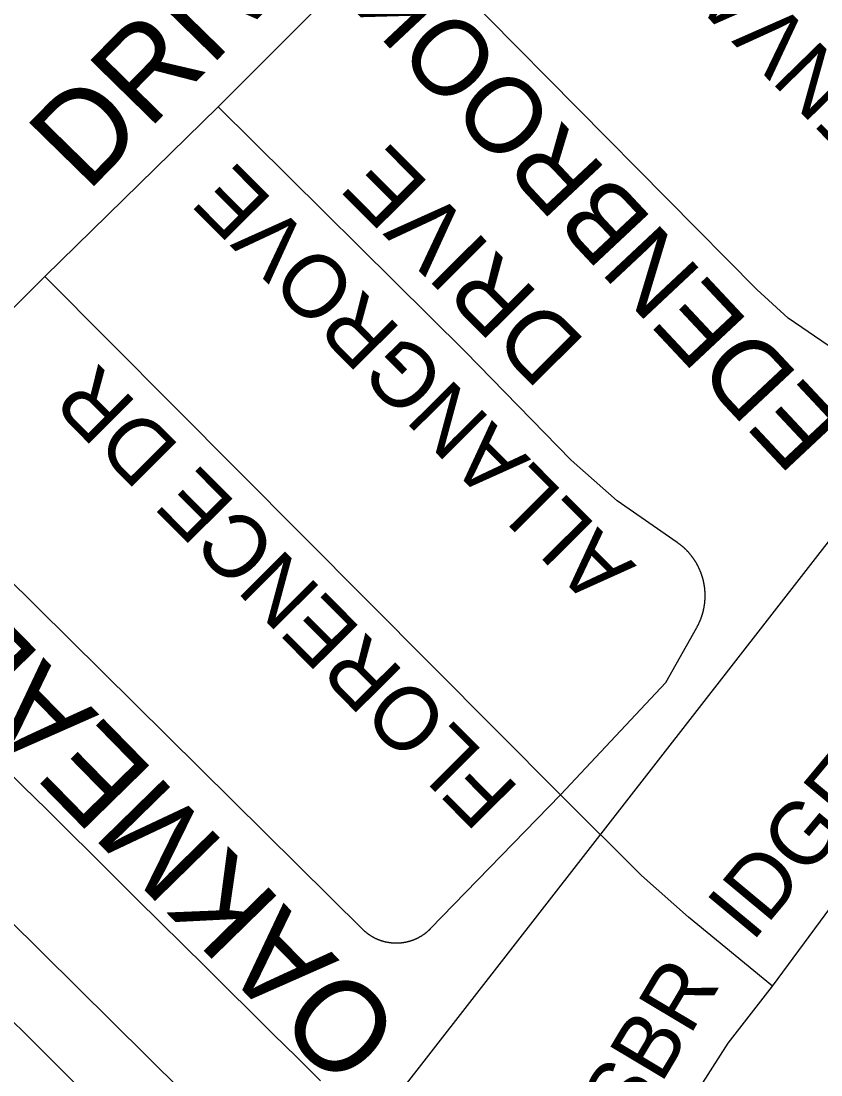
# Model space of a CAD drawing. Extents: x 586326 to 623965, y 4819854 to 4857850.
# Drawn here: x 594216.6 to 594445.3, y 4839501 to 4839802.2 of the extents above; entities that cross this region are included whole.
import ezdxf

# ---------------------------------------------------------------- set-up
doc = ezdxf.new("R2010")
doc.units = 0
for name, color, linetype in [('Lots_Concessions', 7, 'Continuous'), ('Major Rds and Hwys', 7, 'Continuous'), ('Minor Rd Lbls', 7, 'Continuous'), ('Minor Rds', 7, 'Continuous'), ('Park Outlines', 7, 'Continuous'), ('Proposed Secondary Rds', 7, 'Continuous'), ('Secondary Rds Lbls', 7, 'Continuous')]:
    doc.layers.add(name, color=color, linetype=linetype)

msp = doc.modelspace()

# ---------------------------------------------------------------- linework, layer by layer
at = {"layer": 'Lots_Concessions'}
msp.add_line((594286.07, 4839446.28), (594712.48, 4839993.52), dxfattribs=at)
at = {"layer": 'Major Rds and Hwys'}
msp.add_lwpolyline([(594337.37, 4839393.59), (594094.16, 4839635.97)], dxfattribs=at)
at = {"layer": 'Minor Rds'}
for points in [[(594273, 4839777.69), (594324.44, 4839829.3)], [(594223.44, 4839729.19), (594273, 4839777.69)], [(594370.86, 4839581.08), (594401, 4839613.22), (594409.84, 4839628.94), (594409.9, 4839629.04), (594409.96, 4839629.15), (594410.01, 4839629.25), (594410.07, 4839629.35), (594410.12, 4839629.46), (594410.18, 4839629.56), (594410.23, 4839629.67), (594410.28, 4839629.77), (594410.34, 4839629.88), (594410.39, 4839629.99), (594410.44, 4839630.09), (594410.49, 4839630.2), (594410.54, 4839630.31), (594410.59, 4839630.42), (594410.64, 4839630.52), (594410.68, 4839630.63), (594410.73, 4839630.74), (594410.78, 4839630.85), (594410.82, 4839630.96), (594410.87, 4839631.07), (594410.91, 4839631.18), (594410.95, 4839631.29), (594411, 4839631.4), (594411.04, 4839631.51), (594411.08, 4839631.62), (594411.12, 4839631.73), (594411.16, 4839631.84), (594411.2, 4839631.96), (594411.24, 4839632.07), (594411.27, 4839632.18), (594411.31, 4839632.29), (594411.35, 4839632.4), (594411.38, 4839632.52), (594411.42, 4839632.63), (594411.45, 4839632.74), (594411.48, 4839632.86), (594411.52, 4839632.97), (594411.55, 4839633.09), (594411.58, 4839633.2), (594411.61, 4839633.31), (594411.64, 4839633.43), (594411.67, 4839633.54), (594411.7, 4839633.66), (594411.72, 4839633.77), (594411.75, 4839633.89), (594411.78, 4839634), (594411.8, 4839634.12), (594411.83, 4839634.24), (594411.85, 4839634.35), (594411.87, 4839634.47), (594411.9, 4839634.58), (594411.92, 4839634.7), (594411.94, 4839634.82), (594411.96, 4839634.93), (594411.98, 4839635.05), (594412, 4839635.17), (594412.01, 4839635.28), (594412.03, 4839635.4), (594412.05, 4839635.52), (594412.06, 4839635.64), (594412.08, 4839635.75), (594412.09, 4839635.87), (594412.1, 4839635.99), (594412.12, 4839636.11), (594412.13, 4839636.22), (594412.14, 4839636.34), (594412.15, 4839636.46), (594412.16, 4839636.58), (594412.17, 4839636.69), (594412.18, 4839636.81), (594412.18, 4839636.93), (594412.19, 4839637.05), (594412.19, 4839637.17), (594412.2, 4839637.29), (594412.2, 4839637.4), (594412.21, 4839637.52), (594412.21, 4839637.64), (594412.21, 4839637.76), (594412.21, 4839637.88), (594412.21, 4839637.99), (594412.21, 4839638.11), (594412.21, 4839638.23), (594412.21, 4839638.35), (594412.21, 4839638.47), (594412.2, 4839638.59), (594412.2, 4839638.7), (594412.2, 4839638.82), (594412.19, 4839638.94), (594412.18, 4839639.06), (594412.18, 4839639.18), (594412.17, 4839639.3), (594412.16, 4839639.41), (594412.15, 4839639.53), (594412.14, 4839639.65), (594412.13, 4839639.77), (594412.12, 4839639.88), (594412.1, 4839640), (594412.09, 4839640.12), (594412.08, 4839640.24), (594412.06, 4839640.35), (594412.05, 4839640.47), (594412.03, 4839640.59), (594412.01, 4839640.71), (594412, 4839640.82), (594411.98, 4839640.94), (594411.96, 4839641.06), (594411.94, 4839641.17), (594411.92, 4839641.29), (594411.9, 4839641.41), (594411.87, 4839641.52), (594411.85, 4839641.64), (594411.83, 4839641.75), (594411.8, 4839641.87), (594411.78, 4839641.99), (594411.75, 4839642.1), (594411.73, 4839642.22), (594411.7, 4839642.33), (594411.67, 4839642.45), (594411.64, 4839642.56), (594411.61, 4839642.68), (594411.58, 4839642.79), (594411.55, 4839642.9), (594411.52, 4839643.02), (594411.49, 4839643.13), (594411.45, 4839643.25), (594411.42, 4839643.36), (594411.38, 4839643.47), (594411.35, 4839643.59), (594411.31, 4839643.7), (594411.28, 4839643.81), (594411.24, 4839643.92), (594411.2, 4839644.03), (594411.16, 4839644.15), (594411.12, 4839644.26), (594411.08, 4839644.37), (594411.04, 4839644.48), (594411, 4839644.59), (594410.96, 4839644.7), (594410.91, 4839644.81), (594410.87, 4839644.92), (594410.82, 4839645.03), (594410.78, 4839645.14), (594410.73, 4839645.25), (594410.69, 4839645.36), (594410.64, 4839645.47), (594410.59, 4839645.57), (594410.54, 4839645.68), (594410.49, 4839645.79), (594410.44, 4839645.9), (594410.39, 4839646), (594410.34, 4839646.11), (594410.29, 4839646.22), (594410.23, 4839646.32), (594410.18, 4839646.43), (594410.13, 4839646.53), (594410.07, 4839646.64), (594410.02, 4839646.74), (594409.96, 4839646.85), (594409.9, 4839646.95), (594409.84, 4839647.05), (594409.79, 4839647.16), (594409.73, 4839647.26), (594409.67, 4839647.36), (594409.61, 4839647.46), (594409.55, 4839647.56), (594409.49, 4839647.67), (594409.42, 4839647.77), (594409.36, 4839647.87), (594409.3, 4839647.97), (594409.23, 4839648.07), (594409.17, 4839648.16), (594409.1, 4839648.26), (594409.04, 4839648.36), (594408.97, 4839648.46), (594408.9, 4839648.56), (594408.84, 4839648.65), (594408.77, 4839648.75), (594408.7, 4839648.85), (594408.63, 4839648.94), (594408.56, 4839649.04), (594408.49, 4839649.13), (594408.41, 4839649.23), (594408.34, 4839649.32), (594408.27, 4839649.41), (594408.2, 4839649.51), (594408.12, 4839649.6), (594408.05, 4839649.69), (594407.97, 4839649.78), (594407.9, 4839649.87), (594407.82, 4839649.96), (594407.74, 4839650.05), (594407.67, 4839650.14), (594407.59, 4839650.23), (594407.51, 4839650.32), (594407.43, 4839650.41), (594407.35, 4839650.49), (594407.27, 4839650.58), (594407.19, 4839650.67), (594407.11, 4839650.75), (594407.03, 4839650.84), (594406.94, 4839650.92), (594406.86, 4839651.01), (594406.78, 4839651.09), (594406.69, 4839651.18), (594406.61, 4839651.26), (594406.52, 4839651.34), (594406.44, 4839651.42), (594406.35, 4839651.5), (594406.27, 4839651.58), (594406.18, 4839651.66), (594406.09, 4839651.74), (594406, 4839651.82), (594405.91, 4839651.9), (594405.82, 4839651.98), (594405.74, 4839652.06), (594405.64, 4839652.13), (594405.55, 4839652.21), (594405.46, 4839652.28), (594405.37, 4839652.36), (594405.28, 4839652.43), (594405.19, 4839652.51), (594405.09, 4839652.58), (594405, 4839652.65), (594404.91, 4839652.72), (594404.81, 4839652.79), (594404.72, 4839652.86), (594404.62, 4839652.94), (594404.53, 4839653), (594404.43, 4839653.07), (594404.33, 4839653.14), (594404.24, 4839653.21), (594387.01, 4839665.11), (594373.87, 4839676.72), (594343.59, 4839707.76), (594273, 4839777.69)], [(594183.21, 4839689), (594223.44, 4839729.19)], [(594370.86, 4839581.08), (594223.44, 4839729.19)], [(594370.86, 4839581.08), (594333.61, 4839542.76), (594333.54, 4839542.69), (594333.47, 4839542.62), (594333.39, 4839542.54), (594333.32, 4839542.47), (594333.25, 4839542.4), (594333.17, 4839542.33), (594333.1, 4839542.26), (594333.02, 4839542.19), (594332.95, 4839542.13), (594332.87, 4839542.06), (594332.8, 4839541.99), (594332.72, 4839541.93), (594332.64, 4839541.86), (594332.57, 4839541.79), (594332.49, 4839541.73), (594332.41, 4839541.67), (594332.33, 4839541.6), (594332.25, 4839541.54), (594332.17, 4839541.48), (594332.09, 4839541.41), (594332.01, 4839541.35), (594331.93, 4839541.29), (594331.84, 4839541.23), (594331.76, 4839541.17), (594331.68, 4839541.12), (594331.6, 4839541.06), (594331.51, 4839541), (594331.43, 4839540.94), (594331.34, 4839540.89), (594331.26, 4839540.83), (594331.17, 4839540.78), (594331.09, 4839540.72), (594331, 4839540.67), (594330.91, 4839540.62), (594330.83, 4839540.56), (594330.74, 4839540.51), (594330.65, 4839540.46), (594330.56, 4839540.41), (594330.48, 4839540.36), (594330.39, 4839540.31), (594330.3, 4839540.26), (594330.21, 4839540.22), (594330.12, 4839540.17), (594330.03, 4839540.12), (594329.94, 4839540.08), (594329.85, 4839540.03), (594329.75, 4839539.99), (594329.66, 4839539.94), (594329.57, 4839539.9), (594329.48, 4839539.86), (594329.39, 4839539.82), (594329.29, 4839539.78), (594329.2, 4839539.74), (594329.11, 4839539.7), (594329.01, 4839539.66), (594328.92, 4839539.62), (594328.82, 4839539.58), (594328.73, 4839539.55), (594328.63, 4839539.51), (594328.54, 4839539.47), (594328.44, 4839539.44), (594328.35, 4839539.41), (594328.25, 4839539.37), (594328.16, 4839539.34), (594328.06, 4839539.31), (594327.96, 4839539.28), (594327.87, 4839539.25), (594327.77, 4839539.22), (594327.67, 4839539.19), (594327.57, 4839539.16), (594327.48, 4839539.13), (594327.38, 4839539.11), (594327.28, 4839539.08), (594327.18, 4839539.06), (594327.08, 4839539.03), (594326.98, 4839539.01), (594326.88, 4839538.99), (594326.79, 4839538.96), (594326.69, 4839538.94), (594326.59, 4839538.92), (594326.49, 4839538.9), (594326.39, 4839538.88), (594326.29, 4839538.86), (594326.19, 4839538.85), (594326.09, 4839538.83), (594325.99, 4839538.81), (594325.89, 4839538.8), (594325.79, 4839538.78), (594325.69, 4839538.77), (594325.59, 4839538.76), (594325.49, 4839538.74), (594325.38, 4839538.73), (594325.28, 4839538.72), (594325.18, 4839538.71), (594325.08, 4839538.7), (594324.98, 4839538.69), (594324.88, 4839538.69), (594324.78, 4839538.68), (594324.68, 4839538.67), (594324.57, 4839538.67), (594324.47, 4839538.66), (594324.37, 4839538.66), (594324.27, 4839538.66), (594324.17, 4839538.65), (594324.07, 4839538.65), (594323.97, 4839538.65), (594323.86, 4839538.65), (594323.76, 4839538.65), (594323.66, 4839538.65), (594323.56, 4839538.65), (594323.46, 4839538.66), (594323.36, 4839538.66), (594323.26, 4839538.66), (594323.15, 4839538.67), (594323.05, 4839538.68), (594322.95, 4839538.68), (594322.85, 4839538.69), (594322.75, 4839538.7), (594322.65, 4839538.71), (594322.55, 4839538.72), (594322.45, 4839538.73), (594322.34, 4839538.74), (594322.24, 4839538.75), (594322.14, 4839538.76), (594322.04, 4839538.77), (594321.94, 4839538.79), (594321.84, 4839538.8), (594321.74, 4839538.82), (594321.64, 4839538.84), (594321.54, 4839538.85), (594321.44, 4839538.87), (594321.34, 4839538.89), (594321.24, 4839538.91), (594321.14, 4839538.93), (594321.04, 4839538.95), (594320.94, 4839538.97), (594320.84, 4839538.99), (594320.75, 4839539.02), (594320.65, 4839539.04), (594320.55, 4839539.07), (594320.45, 4839539.09), (594320.35, 4839539.12), (594320.25, 4839539.14), (594320.16, 4839539.17), (594320.06, 4839539.2), (594319.96, 4839539.23), (594319.86, 4839539.26), (594319.77, 4839539.29), (594319.67, 4839539.32), (594319.57, 4839539.35), (594319.48, 4839539.38), (594319.38, 4839539.42), (594319.29, 4839539.45), (594319.19, 4839539.49), (594319.1, 4839539.52), (594319, 4839539.56), (594318.91, 4839539.59), (594318.81, 4839539.63), (594318.72, 4839539.67), (594318.63, 4839539.71), (594318.53, 4839539.75), (594318.44, 4839539.79), (594318.35, 4839539.83), (594318.25, 4839539.87), (594318.16, 4839539.92), (594318.07, 4839539.96), (594317.98, 4839540), (594317.89, 4839540.05), (594317.8, 4839540.09), (594317.7, 4839540.14), (594317.61, 4839540.18), (594317.52, 4839540.23), (594317.44, 4839540.28), (594317.35, 4839540.33), (594317.26, 4839540.38), (594317.17, 4839540.43), (594317.08, 4839540.48), (594316.99, 4839540.53), (594316.91, 4839540.58), (594316.82, 4839540.63), (594316.73, 4839540.69), (594316.65, 4839540.74), (594316.56, 4839540.8), (594316.48, 4839540.85), (594316.39, 4839540.91), (594316.31, 4839540.96), (594316.22, 4839541.02), (594316.14, 4839541.08), (594316.06, 4839541.14), (594315.97, 4839541.19), (594315.89, 4839541.25), (594315.81, 4839541.31), (594315.73, 4839541.37), (594315.65, 4839541.44), (594315.57, 4839541.5), (594315.49, 4839541.56), (594315.41, 4839541.62), (594315.33, 4839541.69), (594315.25, 4839541.75), (594315.17, 4839541.82), (594315.09, 4839541.88), (594315.02, 4839541.95), (594314.94, 4839542.01), (594314.86, 4839542.08), (594314.79, 4839542.15), (594314.71, 4839542.22), (594314.64, 4839542.29), (594314.56, 4839542.36), (594314.49, 4839542.43), (594314.42, 4839542.5), (594314.35, 4839542.57), (594183.83, 4839671.61)], [(594431.49, 4839526.39), (594407.5, 4839546.08), (594394, 4839558), (594370.86, 4839581.08)]]:
    msp.add_lwpolyline(points, dxfattribs=at)
at = {"layer": 'Park Outlines'}
for points in [[(593872.13, 4839883.02), (594292.75, 4839466.57)], [(594302.24, 4839499.28), (594295.32, 4839506.14), (594288.82, 4839512.57), (594282.32, 4839519.01), (594275.82, 4839525.45), (594269.32, 4839531.89), (594262.82, 4839538.32), (594256.32, 4839544.76), (594249.83, 4839551.2), (594243.33, 4839557.64), (594236.83, 4839564.07), (594230.33, 4839570.51), (594223.83, 4839576.95), (594217.33, 4839583.39), (594210.83, 4839589.82)]]:
    msp.add_lwpolyline(points, dxfattribs=at)
at = {"layer": 'Proposed Secondary Rds'}
for points in [[(594507.76, 4839679.96), (594465.18, 4839699.16), (594447.42, 4839709.51), (594435.91, 4839717.34), (594426.99, 4839725.48), (594324.44, 4839829.3)], [(594431.49, 4839526.39), (594451.15, 4839552.95), (594465.22, 4839573.06), (594471.84, 4839586.7), (594478.9, 4839604.81), (594507.76, 4839679.96)], [(594337.37, 4839393.59), (594370.73, 4839435.87), (594387.24, 4839458.3), (594400.79, 4839481.91), (594418.77, 4839510.11), (594431.49, 4839526.39)]]:
    msp.add_lwpolyline(points, dxfattribs=at)

# ---------------------------------------------------------------- texts
at = {"layer": 'Minor Rd Lbls'}
for s, height, rotation, p in [('EDENVALLEY', 18, 134.3318, (594490.4, 4839749.7)), ('DRIVE', 25.92, 45.6264, (594235.48, 4839753.02)), ('DRIVE', 19.8, 134.8333, (594378.46, 4839710.48)), ('ALLANGROVE', 18, 134.8333, (594392.7, 4839646.53)), ('FLORENCE DR', 18, 134.8333, (594359.52, 4839582.75)), ('OAKMEADOW', 25.92, 134.3898, (594326.62, 4839514.5)), ('TIDELAND  DRIVE', 19.8, 51.9225, (594444.35, 4839374.39))]:
    msp.add_text(s, height=height, rotation=rotation, dxfattribs=at).set_placement(p)
at = {"layer": 'Secondary Rds Lbls'}
for s, height, rotation, p in [('EDENBROOK', 21.6, 133.1381, (594452.52, 4839686.79)), ('IDGE', 18, 50.275, (594425.6, 4839538.64)), ('EARLSBR', 18, 59.1693, (594359.11, 4839430.41))]:
    msp.add_text(s, height=height, rotation=rotation, dxfattribs=at).set_placement(p)

doc.saveas('drawing.dxf')
